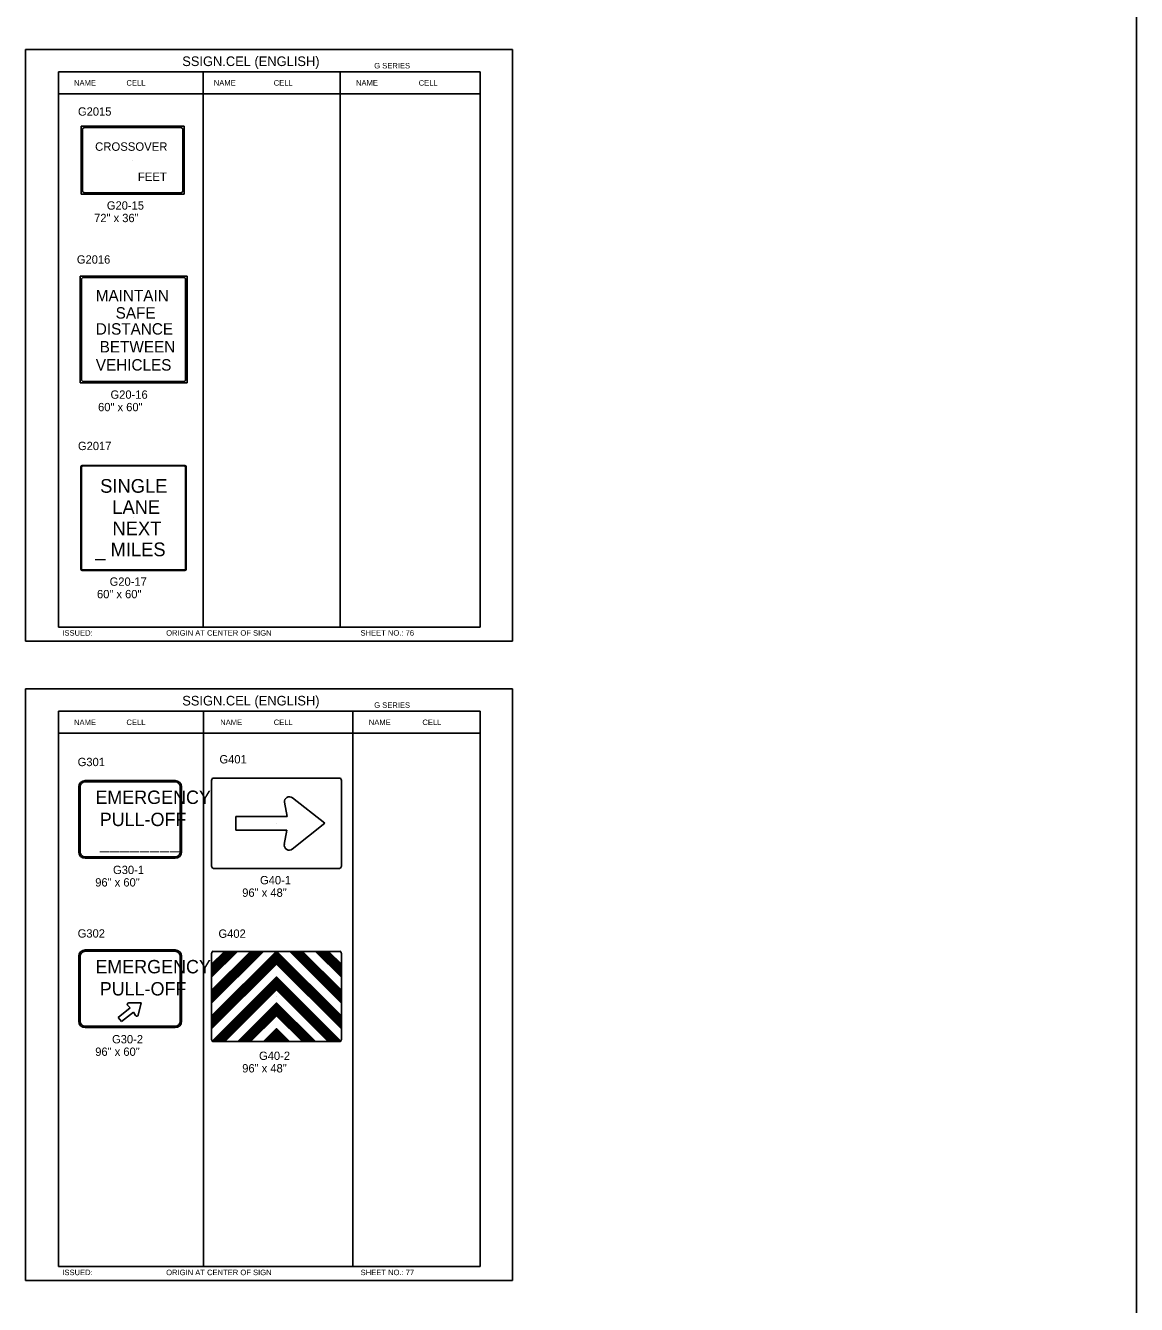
# Model space of a CAD drawing. Extents: x -5299 to 22597, y -19549 to -1808.
# Drawn here: x 6490 to 8090, y -5500 to -3658 of the extents above; entities that cross this region are included whole.
import ezdxf

# ---------------------------------------------------------------- set-up
doc = ezdxf.new("R2010")
doc.units = 0
for name, color, linetype in [('Level 1', 7, 'Continuous'), ('Level 2', 7, 'Continuous'), ('Level 3', 7, 'Continuous'), ('Level 61', 7, 'Continuous')]:
    doc.layers.add(name, color=color, linetype=linetype)

msp = doc.modelspace()

# ---------------------------------------------------------------- linework, layer by layer
at = {"layer": 'Level 1'}
for p, q in [((7145, -3724.4), (6538, -3724.4)), ((6538, -3724.4), (6538, -4524.4)), ((6746.1, -3724.4), (6746.1, -4524.4)), ((6943.5, -3724.4), (6943.5, -4524.4)), ((7145, -3724.4), (7145, -4524.4)), ((7145, -3756), (6538, -3756)), ((6570.3, -3802.7), (6570.3, -3900.6)), ((6719, -3802.7), (6570.3, -3802.7)), ((6572.3, -3807.9), (6572.3, -3895.4)), ((6713.8, -3804.7), (6575.5, -3804.7)), ((6717, -3895.4), (6717, -3807.9)), ((6719, -3900.6), (6719, -3802.7)), ((6644.6, -3851.6), (6644.6, -3851.6)), ((6570.3, -3900.6), (6719, -3900.6)), ((6575.5, -3898.6), (6713.8, -3898.6)), ((6568.9, -4018.6), (6723, -4018.6)), ((6568.9, -4172.6), (6568.9, -4018.6)), ((6570.9, -4167.4), (6570.9, -4023.8)), ((6574.1, -4020.6), (6717.8, -4020.6)), ((6721, -4023.8), (6721, -4167.4)), ((6723, -4018.6), (6723, -4172.6)), ((6645.9, -4095.6), (6645.9, -4095.6)), ((6723, -4172.6), (6568.9, -4172.6)), ((6717.8, -4170.6), (6574.1, -4170.6)), ((6570.2, -4440.9), (6570.2, -4293.3)), ((6572.1, -4291.4), (6719.8, -4291.4)), ((6572.7, -4292.1), (6719.2, -4292.1)), ((6721.7, -4293.3), (6721.7, -4440.9)), ((6570.9, -4440.3), (6570.9, -4293.8)), ((6721, -4293.8), (6721, -4440.3)), ((6645.9, -4367.1), (6645.9, -4367.1)), ((6719.8, -4442.8), (6572.1, -4442.8)), ((6719.2, -4442.1), (6572.7, -4442.1)), ((6538, -4524.4), (7145, -4524.4)), ((7145, -4645.8), (6538, -4645.8)), ((6538, -4645.8), (6538, -5445.8)), ((6746.6, -4645.8), (6746.6, -5445.8)), ((6961.9, -4645.8), (6961.9, -5445.8)), ((7145, -4645.8), (7145, -5445.8)), ((7145, -4677.4), (6538, -4677.4)), ((6705.9, -4745.5), (6576.3, -4745.5)), ((6705.9, -4747.5), (6576.3, -4747.5)), ((6758.4, -4868.8), (6758.4, -4745.3)), ((6760.7, -4742.1), (6943, -4742.1)), ((6945.3, -4745.3), (6945.3, -4868.8)), ((6567.1, -4754.7), (6567.1, -4848.3)), ((6569.1, -4754.7), (6569.1, -4848.3)), ((6713.1, -4848.3), (6713.1, -4754.7)), ((6715.1, -4848.3), (6715.1, -4754.7)), ((6874.8, -4770.4), (6921.4, -4807.2)), ((6867, -4797.3), (6863.4, -4776.8)), ((6641, -4801.5), (6641, -4801.5)), ((6793.5, -4816.9), (6793.5, -4797.3)), ((6793.5, -4797.3), (6867, -4797.3)), ((6851.9, -4807.1), (6851.9, -4807.1)), ((6921.4, -4807.2), (6874.3, -4844.3)), ((6866.7, -4816.9), (6793.5, -4816.9)), ((6863.1, -4837.7), (6866.7, -4816.9)), ((6576.3, -4855.5), (6705.9, -4855.5)), ((6576.3, -4857.5), (6705.9, -4857.5)), ((6943, -4872.1), (6760.7, -4872.1)), ((6705.9, -4989.6), (6576.3, -4989.6)), ((6705.9, -4991.6), (6576.3, -4991.6)), ((6758.4, -4991.7), (6758.4, -4991.7)), ((6758.4, -5010.3), (6777, -4991.7)), ((6758.4, -5028.9), (6795.7, -4991.7)), ((6758.4, -5047.6), (6814.3, -4991.7)), ((6758.4, -5066.2), (6832.9, -4991.7)), ((6758.4, -5084.8), (6851.5, -4991.7)), ((6760.7, -4991.7), (6943, -4991.7)), ((6567.1, -4998.8), (6567.1, -5092.4)), ((6569.1, -4998.8), (6569.1, -5092.4)), ((6713.1, -5092.4), (6713.1, -4998.8)), ((6715.1, -5092.4), (6715.1, -4998.8)), ((6758.4, -5118.5), (6758.4, -4994.9)), ((6758.4, -5103.5), (6851.9, -5010)), ((6766.2, -5002.5), (6766.2, -5002.5)), ((6945.3, -4994.9), (6945.3, -5118.5)), ((6759.4, -5121.1), (6851.9, -5028.6)), ((6774, -5013.4), (6774, -5013.4)), ((6781.8, -5024.2), (6781.8, -5024.2)), ((6641, -5045.6), (6641, -5045.6)), ((6777.4, -5121.7), (6851.9, -5047.2)), ((6789.6, -5035), (6789.6, -5035)), ((6797.3, -5045.9), (6797.3, -5045.9)), ((6656.8, -5066.1), (6639.1, -5066.1)), ((6652.6, -5083.5), (6656.8, -5066.1)), ((6796, -5121.7), (6851.9, -5065.9)), ((6805.1, -5056.7), (6805.1, -5056.7)), ((6812.9, -5067.6), (6812.9, -5067.6)), ((6851.9, -5056.7), (6851.9, -5056.7)), ((6623.8, -5086.8), (6641.3, -5073.1)), ((6628.7, -5093), (6646.1, -5079.2)), ((6637.6, -5069.7), (6641.3, -5073.1)), ((6646.1, -5079.2), (6648.7, -5084.1)), ((6814.6, -5121.7), (6851.9, -5084.5)), ((6820.7, -5078.4), (6820.7, -5078.4)), ((6576.3, -5099.6), (6705.9, -5099.6)), ((6576.3, -5101.6), (6705.9, -5101.6)), ((6628.7, -5093), (6623.8, -5086.8)), ((6828.5, -5089.2), (6828.5, -5089.2)), ((6833.2, -5121.7), (6851.9, -5103.1)), ((6836.3, -5100.1), (6836.3, -5100.1)), ((6943, -5121.7), (6760.7, -5121.7)), ((6844.1, -5110.9), (6844.1, -5110.9)), ((6851.9, -5121.7), (6851.9, -5121.7)), ((6538, -5445.8), (7145, -5445.8))]:
    msp.add_line(p, q, dxfattribs=at)
for points in [[(6851.9, -5010), (6851.5, -4991.7), (6758.4, -5084.8), (6758.4, -5103.5)], [(6832.9, -4991.7), (6814.3, -4991.7), (6758.4, -5047.6), (6758.4, -5066.2)], [(6795.7, -4991.7), (6777, -4991.7), (6758.4, -5010.3), (6758.4, -5028.9)], [(6851.9, -5010), (6852.2, -4991.7), (6945.3, -5084.8), (6945.3, -5103.5)], [(6870.8, -4991.7), (6889.5, -4991.7), (6945.3, -5047.6), (6945.3, -5066.2)], [(6908.1, -4991.7), (6926.7, -4991.7), (6945.3, -5010.3), (6945.3, -5028.9)], [(6851.9, -5047.2), (6851.9, -5028.6), (6759.4, -5121.1), (6777.4, -5121.7)], [(6851.9, -5047.2), (6851.9, -5028.6), (6944.4, -5121.1), (6926.4, -5121.7)], [(6851.9, -5084.5), (6851.9, -5065.9), (6796, -5121.7), (6814.6, -5121.7)], [(6851.9, -5084.5), (6851.9, -5065.9), (6907.8, -5121.7), (6889.1, -5121.7)], [(6851.9, -5121.7), (6851.9, -5103.1), (6833.2, -5121.7)], [(6851.9, -5121.7), (6851.9, -5103.1), (6833.2, -5121.7)], [(6851.9, -5121.7), (6851.9, -5103.1), (6870.5, -5121.7)]]:
    msp.add_lwpolyline(points, close=True, dxfattribs=at)
for points in [[(6758.4, -5065.1), (6831.8, -4991.7)], [(6758.4, -5063.7), (6830.4, -4991.7)], [(6758.4, -5062.2), (6829, -4991.7)], [(6758.4, -5060.8), (6827.5, -4991.7)], [(6758.4, -5059.4), (6826.1, -4991.7)], [(6758.4, -5057.9), (6824.6, -4991.7)], [(6758.4, -5056.5), (6823.2, -4991.7)], [(6758.4, -5055.1), (6821.8, -4991.7)], [(6758.4, -5053.6), (6820.3, -4991.7)], [(6758.4, -5052.2), (6818.9, -4991.7)], [(6758.4, -5050.8), (6817.5, -4991.7)], [(6758.4, -5049.3), (6816, -4991.7)], [(6758.4, -5047.9), (6814.6, -4991.7)], [(6758.4, -5027.8), (6794.5, -4991.7)], [(6758.4, -5026.3), (6793, -4991.7)], [(6758.4, -5024.9), (6791.6, -4991.7)], [(6758.4, -5023.5), (6790.2, -4991.7)], [(6758.4, -5022), (6788.7, -4991.7)], [(6758.4, -5020.6), (6787.3, -4991.7)], [(6758.4, -5019.2), (6785.9, -4991.7)], [(6758.4, -5017.7), (6784.4, -4991.7)], [(6758.4, -5016.3), (6783, -4991.7)], [(6758.4, -5014.8), (6781.5, -4991.7)], [(6758.4, -5013.4), (6780.1, -4991.7)], [(6758.4, -5012), (6778.7, -4991.7)], [(6758.4, -5010.5), (6777.2, -4991.7)], [(6758.4, -5085.2), (6851.5, -4992.1)], [(6758.4, -5086.7), (6851.6, -4993.5)], [(6945.3, -5085.2), (6852.2, -4992.1)], [(6945.3, -5086.7), (6852.2, -4993.5)], [(6945.3, -5065.1), (6871.9, -4991.7)], [(6945.3, -5063.7), (6873.4, -4991.7)], [(6945.3, -5062.2), (6874.8, -4991.7)], [(6945.3, -5060.8), (6876.2, -4991.7)], [(6945.3, -5059.4), (6877.7, -4991.7)], [(6945.3, -5057.9), (6879.1, -4991.7)], [(6945.3, -5056.5), (6880.5, -4991.7)], [(6945.3, -5055.1), (6882, -4991.7)], [(6945.3, -5053.6), (6883.4, -4991.7)], [(6945.3, -5052.2), (6884.8, -4991.7)], [(6945.3, -5050.8), (6886.3, -4991.7)], [(6945.3, -5049.3), (6887.7, -4991.7)], [(6945.3, -5047.9), (6889.2, -4991.7)], [(6945.3, -5027.8), (6909.3, -4991.7)], [(6945.3, -5026.3), (6910.7, -4991.7)], [(6945.3, -5024.9), (6912.1, -4991.7)], [(6945.3, -5023.5), (6913.6, -4991.7)], [(6945.3, -5022), (6915, -4991.7)], [(6945.3, -5020.6), (6916.4, -4991.7)], [(6945.3, -5019.2), (6917.9, -4991.7)], [(6945.3, -5017.7), (6919.3, -4991.7)], [(6945.3, -5016.3), (6920.8, -4991.7)], [(6945.3, -5014.8), (6922.2, -4991.7)], [(6945.3, -5013.4), (6923.6, -4991.7)], [(6945.3, -5012), (6925.1, -4991.7)], [(6945.3, -5010.5), (6926.5, -4991.7)], [(6758.4, -5088.1), (6851.6, -4994.9)], [(6758.4, -5089.5), (6851.6, -4996.3)], [(6758.4, -5091), (6851.6, -4997.7)], [(6758.4, -5092.4), (6851.7, -4999.2)], [(6758.4, -5093.9), (6851.7, -5000.6)], [(6758.4, -5095.3), (6851.7, -5002)], [(6758.4, -5096.7), (6851.7, -5003.4)], [(6758.4, -5098.2), (6851.8, -5004.8)], [(6758.4, -5099.6), (6851.8, -5006.2)], [(6758.4, -5101), (6851.8, -5007.6)], [(6758.4, -5102.5), (6851.9, -5009)], [(6945.3, -5099.6), (6851.9, -5006.2)], [(6945.3, -5101), (6851.9, -5007.6)], [(6945.3, -5102.5), (6851.9, -5009)], [(6945.3, -5093.9), (6852, -5000.6)], [(6945.3, -5095.3), (6852, -5002)], [(6945.3, -5096.7), (6852, -5003.4)], [(6945.3, -5098.2), (6852, -5004.8)], [(6945.3, -5089.5), (6852.1, -4996.3)], [(6945.3, -5091), (6852.1, -4997.7)], [(6945.3, -5092.4), (6852.1, -4999.2)], [(6945.3, -5088.1), (6852.2, -4994.9)], [(6759.6, -5121.1), (6851.9, -5028.9)], [(6761, -5121.2), (6851.9, -5030.3)], [(6944.1, -5121.1), (6851.9, -5028.9)], [(6942.7, -5121.2), (6851.9, -5030.3)], [(6762.4, -5121.2), (6851.9, -5031.7)], [(6763.8, -5121.3), (6851.9, -5033.2)], [(6765.2, -5121.3), (6851.9, -5034.6)], [(6766.6, -5121.4), (6851.9, -5036.1)], [(6768, -5121.4), (6851.9, -5037.5)], [(6769.3, -5121.5), (6851.9, -5038.9)], [(6770.7, -5121.5), (6851.9, -5040.4)], [(6772.1, -5121.6), (6851.9, -5041.8)], [(6773.5, -5121.6), (6851.9, -5043.2)], [(6774.9, -5121.7), (6851.9, -5044.7)], [(6776.3, -5121.7), (6851.9, -5046.1)], [(6941.3, -5121.2), (6851.9, -5031.7)], [(6940, -5121.3), (6851.9, -5033.2)], [(6938.6, -5121.3), (6851.9, -5034.6)], [(6937.2, -5121.4), (6851.9, -5036.1)], [(6935.8, -5121.4), (6851.9, -5037.5)], [(6934.4, -5121.5), (6851.9, -5038.9)], [(6933, -5121.5), (6851.9, -5040.4)], [(6931.6, -5121.6), (6851.9, -5041.8)], [(6930.2, -5121.6), (6851.9, -5043.2)], [(6928.8, -5121.7), (6851.9, -5044.7)], [(6927.5, -5121.7), (6851.9, -5046.1)], [(6796.6, -5121.7), (6851.9, -5066.5)], [(6907.1, -5121.7), (6851.9, -5066.5)], [(6798, -5121.7), (6851.9, -5067.9)], [(6799.5, -5121.7), (6851.9, -5069.4)], [(6800.9, -5121.7), (6851.9, -5070.8)], [(6802.4, -5121.7), (6851.9, -5072.2)], [(6803.8, -5121.7), (6851.9, -5073.7)], [(6805.2, -5121.7), (6851.9, -5075.1)], [(6806.7, -5121.7), (6851.9, -5076.5)], [(6808.1, -5121.7), (6851.9, -5078)], [(6809.5, -5121.7), (6851.9, -5079.4)], [(6811, -5121.7), (6851.9, -5080.8)], [(6812.4, -5121.7), (6851.9, -5082.3)], [(6813.8, -5121.7), (6851.9, -5083.7)], [(6905.7, -5121.7), (6851.9, -5067.9)], [(6904.3, -5121.7), (6851.9, -5069.4)], [(6902.8, -5121.7), (6851.9, -5070.8)], [(6901.4, -5121.7), (6851.9, -5072.2)], [(6900, -5121.7), (6851.9, -5073.7)], [(6898.5, -5121.7), (6851.9, -5075.1)], [(6897.1, -5121.7), (6851.9, -5076.5)], [(6895.6, -5121.7), (6851.9, -5078)], [(6894.2, -5121.7), (6851.9, -5079.4)], [(6892.8, -5121.7), (6851.9, -5080.8)], [(6891.3, -5121.7), (6851.9, -5082.3)], [(6889.9, -5121.7), (6851.9, -5083.7)], [(6833.4, -5121.7), (6851.9, -5103.3)], [(6870.3, -5121.7), (6851.9, -5103.3)], [(6834.8, -5121.7), (6851.9, -5104.7)], [(6836.3, -5121.7), (6851.9, -5106.1)], [(6837.7, -5121.7), (6851.9, -5107.6)], [(6839.1, -5121.7), (6851.9, -5109)], [(6840.6, -5121.7), (6851.9, -5110.5)], [(6842, -5121.7), (6851.9, -5111.9)], [(6843.5, -5121.7), (6851.9, -5113.3)], [(6844.9, -5121.7), (6851.9, -5114.8)], [(6846.3, -5121.7), (6851.9, -5116.2)], [(6847.8, -5121.7), (6851.9, -5117.6)], [(6849.2, -5121.7), (6851.9, -5119.1)], [(6850.6, -5121.7), (6851.9, -5120.5)], [(6868.9, -5121.7), (6851.9, -5104.7)], [(6867.5, -5121.7), (6851.9, -5106.1)], [(6866, -5121.7), (6851.9, -5107.6)], [(6864.6, -5121.7), (6851.9, -5109)], [(6863.2, -5121.7), (6851.9, -5110.5)], [(6861.7, -5121.7), (6851.9, -5111.9)], [(6860.3, -5121.7), (6851.9, -5113.3)], [(6858.8, -5121.7), (6851.9, -5114.8)], [(6857.4, -5121.7), (6851.9, -5116.2)], [(6856, -5121.7), (6851.9, -5117.6)], [(6854.5, -5121.7), (6851.9, -5119.1)], [(6853.1, -5121.7), (6851.9, -5120.5)]]:
    msp.add_lwpolyline(points, dxfattribs=at)
for centre, radius, start, end in [((6575.5, -3807.9), 3.2, 90, 180), ((6713.8, -3807.9), 3.2, 0, 90), ((6575.5, -3895.4), 3.2, 180, 270), ((6713.8, -3895.4), 3.2, 270, 0), ((6574.1, -4023.8), 3.2, 90, 180), ((6717.8, -4023.8), 3.2, 0, 90), ((6574.1, -4167.4), 3.2, 180, 270), ((6717.8, -4167.4), 3.2, 270, 0), ((6572.1, -4293.3), 1.89, 90, 180), ((6572.7, -4293.8), 1.75, 90, 180), ((6719.2, -4293.8), 1.75, 0, 90), ((6719.8, -4293.3), 1.89, 0, 90), ((6572.1, -4440.9), 1.89, 180, 270), ((6572.1, -4440.9), 1.89, 180, 270), ((6572.7, -4440.3), 1.75, 180, 270), ((6719.2, -4440.3), 1.75, 270, 0), ((6719.8, -4440.9), 1.89, 270, 0), ((6576.3, -4754.7), 9.2, 90, 180), ((6576.3, -4754.7), 7.2, 90, 180), ((6705.9, -4754.7), 9.2, 0, 90), ((6705.9, -4754.7), 7.2, 0, 90), ((6870.3, -4775.9), 6.95, 49.8591, 190.5247), ((6870, -4838.9), 6.95, 168.2476, 312.1543), ((6576.3, -4848.3), 9.2, 180, 270), ((6576.3, -4848.3), 7.2, 180, 270), ((6705.9, -4848.3), 7.2, 270, 0), ((6705.9, -4848.3), 9.2, 270, 0), ((6576.3, -4998.8), 9.2, 90, 180), ((6576.3, -4998.8), 7.2, 90, 180), ((6705.9, -4998.8), 9.2, 0, 90), ((6705.9, -4998.8), 7.2, 0, 90), ((6639, -5068.2), 2.08, 88.1221, 228.7877), ((6650.6, -5083.1), 2.08, 206.5106, 350.4173), ((6576.3, -5092.4), 9.2, 180, 270), ((6576.3, -5092.4), 7.2, 180, 270), ((6705.9, -5092.4), 7.2, 270, 0), ((6705.9, -5092.4), 9.2, 270, 0)]:
    msp.add_arc(centre, radius, start, end, dxfattribs=at)
for centre, major_axis, start_param, end_param in [((6760.7, -4745.3), (0, -3.25), 3.141593, 4.712389), ((6943, -4745.3), (0, 3.25), 4.712389, 6.283185), ((6760.7, -4868.8), (0, -3.25), 4.712389, 6.283185), ((6943, -4868.8), (0, 3.25), 3.141593, 4.712389), ((6760.7, -4994.9), (0, -3.25), 3.141593, 4.712389), ((6943, -4994.9), (0, 3.25), 4.712389, 6.283185), ((6760.7, -5118.5), (0, -3.25), 4.712389, 6.283185), ((6943, -5118.5), (0, 3.25), 3.141593, 4.712389)]:
    msp.add_ellipse(centre, major_axis=major_axis, ratio=0.71875, start_param=start_param, end_param=end_param, dxfattribs=at)
at = {"layer": 'Level 3'}
msp.add_line((8090.3, -1877.7), (8090.3, -9425.7), dxfattribs=at)
at = {"layer": 'Level 61'}
for points in [[(6490.5, -4544.5), (7191.5, -4544.5), (7191.5, -3692.2), (6490.5, -3692.2)], [(6490.5, -5466), (7191.5, -5466), (7191.5, -4613.6), (6490.5, -4613.6)]]:
    msp.add_lwpolyline(points, close=True, dxfattribs=at)

# ---------------------------------------------------------------- texts
at = {"layer": 'Level 1'}
for s, height, p in [('CROSSOVER', 12.19, (6590.6, -3838.1)), ('FEET', 12.19, (6652.2, -3881.6)), ('MAINTAIN', 16.46, (6591.5, -4055)), ('SAFE', 16.46, (6620.2, -4079.9)), ('DISTANCE', 16.46, (6591.6, -4103)), ('BETWEEN', 16.46, (6597.2, -4128.7)), ('VEHICLES', 16.46, (6591.6, -4154.8)), ('SINGLE', 19.75, (6597.9, -4330.9)), ('LANE', 19.75, (6615.3, -4361.3)), ('NEXT', 19.75, (6615.6, -4392.2)), ('_ MILES', 19.75, (6590.8, -4422.3)), ('EMERGENCY', 19.3, (6591, -4779.3)), ('PULL-OFF', 19.3, (6597.3, -4811.2)), ('________', 19.3, (6597.5, -4843.6)), ('EMERGENCY', 19.3, (6591, -5023.4)), ('PULL-OFF', 19.3, (6597.3, -5055.3))]:
    msp.add_text(s, height=height, dxfattribs=at).set_placement(p)
at = {"layer": 'Level 2'}
for s, p in [('G2015', (6565.9, -3787.5)), ('G2016', (6564.3, -4000.7)), ('G2017', (6565.9, -4269.4)), ('G301', (6565.5, -4724.8)), ('G401', (6769.7, -4720.9)), ('G302', (6565.5, -4971.9)), ('G402', (6768.3, -4972.2))]:
    msp.add_text(s, height=12, dxfattribs=at).set_placement(p)
at = {"layer": 'Level 3'}
for s, height, p in [('SSIGN.CEL (ENGLISH)', 13.857, (6716.1, -3716)), ('G SERIES', 7.92, (6992.5, -3719.4)), ('NAME', 7.92, (6560.2, -3744.2)), ('CELL', 7.92, (6635.7, -3744.2)), ('NAME', 7.92, (6761.5, -3744.2)), ('CELL', 7.92, (6847.8, -3744.2)), ('NAME', 7.92, (6966.3, -3744.2)), ('CELL', 7.92, (7056.6, -3744.2)), ('G20-15', 12, (6607.5, -3922.9)), ('72" x 36"', 12, (6589.2, -3940.9)), ('60" x 60"', 12, (6594.9, -4213.4)), ('G20-16', 12, (6612.8, -4195.4)), ('G20-17', 12, (6611.5, -4464.9)), ('60" x 60"', 12, (6593.3, -4482.9)), ('ISSUED:', 7.92, (6543.4, -4536.8)), ('ORIGIN AT CENTER OF SIGN', 7.918, (6692.9, -4536.8)), ('SHEET NO.: 76', 7.918, (6972.8, -4536.8)), ('SSIGN.CEL (ENGLISH)', 13.857, (6716.1, -4637.4)), ('G SERIES', 7.92, (6992.5, -4640.8)), ('NAME', 7.92, (6560.2, -4665.6)), ('CELL', 7.92, (6635.7, -4665.6)), ('NAME', 7.92, (6770.8, -4665.6)), ('CELL', 7.92, (6847.8, -4665.6)), ('NAME', 7.92, (6984.8, -4665.6)), ('CELL', 7.92, (7061.9, -4665.6)), ('G30-1', 12, (6616.4, -4880.3)), ('G40-1', 12, (6828.1, -4895.1)), ('96" x 60"', 12, (6590.8, -4898.3)), ('96" x 48"', 12, (6802.5, -4913.1)), ('G30-2', 12, (6615, -5124.3)), ('96" x 60"', 12, (6590.8, -5142.3)), ('G40-2', 12, (6826.7, -5148.2)), ('96" x 48"', 12, (6802.5, -5166.2)), ('ISSUED:', 7.92, (6543.4, -5458.3)), ('ORIGIN AT CENTER OF SIGN', 7.918, (6692.9, -5458.3)), ('SHEET NO.: 77', 7.918, (6973, -5458.3))]:
    msp.add_text(s, height=height, dxfattribs=at).set_placement(p)

doc.saveas('drawing.dxf')
